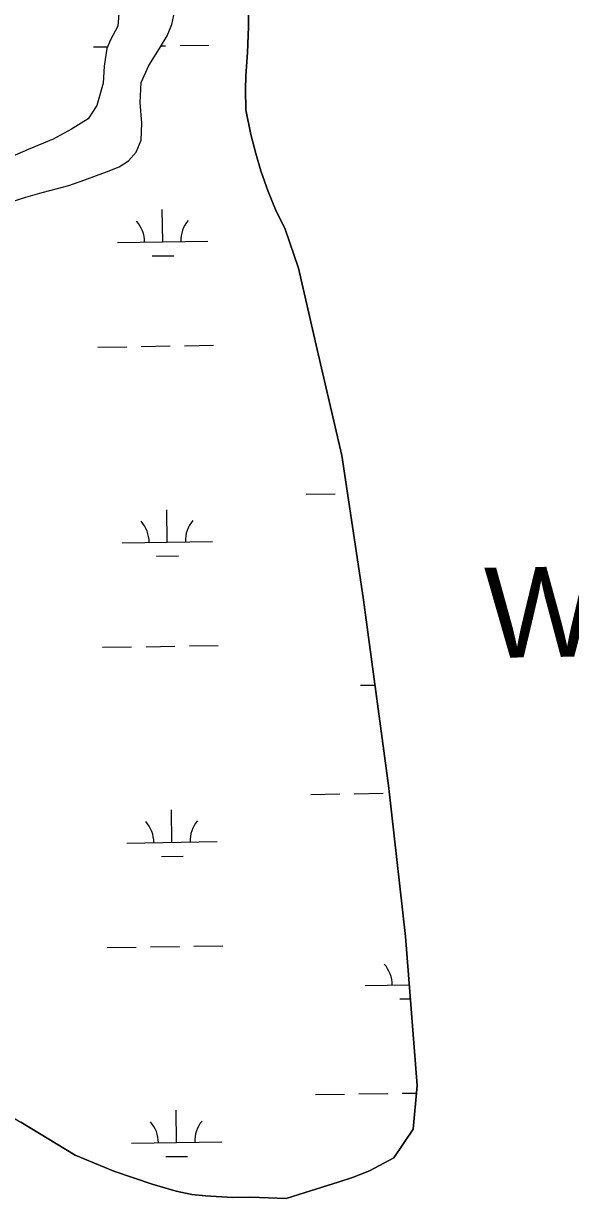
# Model space of a CAD drawing. Extents: x 3823584 to 3861785, y 301729 to 327625.
# Drawn here: x 3854459 to 3855065, y 322555 to 323857 of the extents above; entities that cross this region are included whole.
import ezdxf

# ---------------------------------------------------------------- set-up
doc = ezdxf.new("R2010")
doc.units = 0
for name, color, linetype in [('V-RIVR-IDEN', 7, 'Continuous'), ('V-TOPO-SHOR', 7, 'Continuous'), ('V-WETL-SWMP', 7, 'Continuous')]:
    doc.layers.add(name, color=color, linetype=linetype)

msp = doc.modelspace()

# ---------------------------------------------------------------- linework, layer by layer
at = {"layer": 'V-TOPO-SHOR'}
for points in [[(3854564.9, 323872.3), (3854563.6, 323853.7), (3854555.4, 323838.4), (3854551.3, 323829), (3854548.4, 323809.3), (3854547.1, 323790.7), (3854540.1, 323766), (3854530.7, 323751.2), (3854512.2, 323739.5), (3854491.8, 323728.5), (3854464.4, 323717), (3854417.4, 323696.7), (3854391.8, 323678), (3854366.4, 323662.6)], [(3854710.4, 322556.2), (3854749.8, 322554.8), (3854770.8, 322561.6), (3854807.3, 322572.9), (3854823.3, 322578), (3854842.1, 322585.3), (3854869.2, 322599.9), (3854890.6, 322631.7), (3854894.8, 322679.9), (3854882.1, 322845), (3854863.3, 323012.4), (3854835.3, 323220.6), (3854811.6, 323377.9), (3854784.2, 323495.3), (3854763.7, 323585.5), (3854748.4, 323629.8), (3854738.9, 323648.6), (3854729.9, 323670.7), (3854721.9, 323693.4), (3854716.3, 323712.7), (3854710.6, 323733.8), (3854705.4, 323760.9), (3854704.7, 323783.6), (3854705.2, 323798.6), (3854707.2, 323824.7), (3854708.2, 323852.9), (3854708, 323879)], [(3854589.4, 323727.5), (3854590.1, 323746.1), (3854588.3, 323769.3), (3854589.5, 323791.2), (3854597.7, 323810.1), (3854609.5, 323828.8), (3854618, 323843), (3854623.2, 323855.5), (3854625.6, 323866)], [(3854444.3, 323658.9), (3854461.7, 323664.3), (3854479.7, 323669.4), (3854496.6, 323673.7), (3854509.3, 323677.3), (3854527, 323683.6), (3854540, 323688.1), (3854551.1, 323692.3), (3854564.9, 323697.9), (3854575.4, 323704.4), (3854583.9, 323714.1), (3854589.4, 323727.5)], [(3853897.4, 322961), (3853923.2, 322944.8), (3854089, 322841.4), (3854284, 322739.8), (3854456.2, 322639.4), (3854516.1, 322602.7), (3854559.1, 322585.2), (3854580.8, 322577.8), (3854601.4, 322570.8), (3854628, 322562.9), (3854645.5, 322559.1), (3854660.5, 322557.6), (3854690.4, 322555.8), (3854710.4, 322556.2)]]:
    msp.add_lwpolyline(points, dxfattribs=at)
at = {"layer": 'V-WETL-SWMP'}
for p, q in [((3854564.9, 323872.3), (3854563.6, 323853.7)), ((3854708, 323879), (3854708.2, 323852.9)), ((3854618, 323843), (3854623.2, 323855.5)), ((3854623.2, 323855.5), (3854625.6, 323866)), ((3854563.6, 323853.7), (3854555.4, 323838.4)), ((3854609.5, 323828.8), (3854618, 323843)), ((3854708.2, 323852.9), (3854707.2, 323824.7)), ((3854536.4, 323830.8), (3854552.2, 323831)), ((3854551.3, 323829), (3854548.4, 323809.3)), ((3854555.4, 323838.4), (3854551.3, 323829)), ((3854597.7, 323810.1), (3854609.5, 323828.8)), ((3854611.4, 323831.9), (3854616.4, 323832)), ((3854632.4, 323832.3), (3854664.4, 323832.7)), ((3854707.2, 323824.7), (3854705.2, 323798.6)), ((3854548.4, 323809.3), (3854547.1, 323790.7)), ((3854589.5, 323791.2), (3854597.7, 323810.1)), ((3854547.1, 323790.7), (3854540.1, 323766)), ((3854588.3, 323769.3), (3854589.5, 323791.2)), ((3854705.2, 323798.6), (3854704.7, 323783.6)), ((3854704.7, 323783.6), (3854705.4, 323760.9)), ((3854540.1, 323766), (3854530.7, 323751.2)), ((3854590.1, 323746.1), (3854588.3, 323769.3)), ((3854530.7, 323751.2), (3854512.2, 323739.5)), ((3854705.4, 323760.9), (3854710.6, 323733.8)), ((3854512.2, 323739.5), (3854491.8, 323728.5)), ((3854589.4, 323727.5), (3854590.1, 323746.1)), ((3854491.8, 323728.5), (3854464.4, 323717)), ((3854583.9, 323714.1), (3854589.4, 323727.5)), ((3854710.6, 323733.8), (3854716.3, 323712.7)), ((3854464.4, 323717), (3854417.4, 323696.7)), ((3854575.4, 323704.4), (3854583.9, 323714.1)), ((3854716.3, 323712.7), (3854722, 323693.4)), ((3854551.1, 323692.3), (3854564.9, 323697.9)), ((3854564.9, 323697.9), (3854575.4, 323704.4)), ((3854527, 323683.6), (3854540, 323688.1)), ((3854540, 323688.1), (3854551.1, 323692.3)), ((3854722, 323693.4), (3854729.9, 323670.7)), ((3854479.7, 323669.4), (3854496.6, 323673.7)), ((3854496.6, 323673.7), (3854509.3, 323677.3)), ((3854509.3, 323677.3), (3854527, 323683.6)), ((3854444.3, 323658.9), (3854461.7, 323664.3)), ((3854461.7, 323664.3), (3854479.7, 323669.4)), ((3854729.9, 323670.7), (3854738.9, 323648.6)), ((3854613.2, 323614.7), (3854612.6, 323650.7)), ((3854738.9, 323648.6), (3854748.4, 323629.8)), ((3854748.4, 323629.8), (3854763.7, 323585.5)), ((3854563.2, 323613.9), (3854663.2, 323615.5)), ((3854601.4, 323599.1), (3854625.4, 323599.4)), ((3854763.7, 323585.5), (3854784.2, 323495.3)), ((3854541.5, 323498.1), (3854573.5, 323498.6)), ((3854589.5, 323498.9), (3854621.5, 323499.4)), ((3854637.5, 323499.6), (3854669.5, 323500.1)), ((3854784.2, 323495.3), (3854811.6, 323377.9)), ((3854811.6, 323377.9), (3854835.3, 323220.6)), ((3854772.1, 323335.2), (3854804.1, 323335.7)), ((3854618.3, 323282.1), (3854617.7, 323318)), ((3854568.3, 323281.3), (3854668.3, 323282.8)), ((3854606.5, 323266.4), (3854630.5, 323266.8)), ((3854835.3, 323220.6), (3854863.3, 323012.4)), ((3854546.7, 323165.5), (3854578.7, 323166)), ((3854594.7, 323166.2), (3854626.7, 323166.7)), ((3854642.7, 323167), (3854674.7, 323167.5)), ((3854832.2, 323123.5), (3854848.3, 323123.7)), ((3854863.3, 323012.4), (3854882.1, 322845)), ((3854777.2, 323002.5), (3854809.2, 323003)), ((3854825.2, 323003.3), (3854857.2, 323003.8)), ((3854623.4, 322949.4), (3854622.9, 322985.4)), ((3854573.4, 322948.6), (3854673.4, 322950.2)), ((3854611.7, 322933.8), (3854635.7, 322934.2)), ((3854882.1, 322845), (3854894.8, 322679.9)), ((3854551.8, 322832.9), (3854583.8, 322833.4)), ((3854599.8, 322833.6), (3854631.8, 322834.1)), ((3854647.8, 322834.3), (3854679.8, 322834.8)), ((3854837.3, 322790.8), (3854886.2, 322791.6)), ((3854875.6, 322776), (3854887.4, 322776.2)), ((3854782.3, 322669.9), (3854814.3, 322670.4)), ((3854830.3, 322670.6), (3854862.3, 322671.1)), ((3854878.3, 322671.4), (3854894.1, 322671.6)), ((3854894.8, 322679.9), (3854890.6, 322631.7)), ((3854628.5, 322616.8), (3854628, 322652.8)), ((3854516.1, 322602.7), (3854456.2, 322639.4)), ((3854890.6, 322631.7), (3854869.2, 322599.9)), ((3854578.6, 322616), (3854678.5, 322617.6)), ((3854559.1, 322585.2), (3854516.1, 322602.7)), ((3854616.8, 322601.2), (3854640.8, 322601.5)), ((3854869.2, 322599.9), (3854842.1, 322585.3)), ((3854580.8, 322577.8), (3854559.1, 322585.2)), ((3854842.1, 322585.3), (3854823.3, 322578)), ((3854601.4, 322570.8), (3854580.8, 322577.8)), ((3854628, 322562.9), (3854601.4, 322570.8)), ((3854807.3, 322572.9), (3854770.8, 322561.6)), ((3854823.3, 322578), (3854807.3, 322572.9)), ((3854645.5, 322559.1), (3854628, 322562.9)), ((3854660.5, 322557.6), (3854645.5, 322559.1)), ((3854690.4, 322555.8), (3854660.5, 322557.6)), ((3854710.4, 322556.2), (3854690.4, 322555.8)), ((3854749.8, 322554.8), (3854710.4, 322556.2)), ((3854770.8, 322561.6), (3854749.8, 322554.8))]:
    msp.add_line(p, q, dxfattribs=at)
for centre, start, end in [((3854557.9, 323614.3), 0.1115, 41.6552), ((3854668.4, 323616), 140.1115, 181.6552), ((3854563, 323281.7), 0.1115, 41.6552), ((3854673.5, 323283.4), 140.1115, 181.6552), ((3854568.2, 322949), 0.1115, 41.6552), ((3854678.6, 322950.7), 140.1115, 181.6552), ((3854832.1, 322791.2), 0.1115, 41.6552), ((3854573.3, 322616.4), 0.1115, 41.6552), ((3854683.8, 322618.1), 140.1115, 181.6552)]:
    msp.add_arc(centre, 35.2, start, end, dxfattribs=at)

# ---------------------------------------------------------------- texts
at = {"layer": 'V-RIVR-IDEN'}
msp.add_text('Water', height=100, rotation=0.8425, dxfattribs=at).set_placement((3854970.2, 323153.7))

doc.saveas('drawing.dxf')
